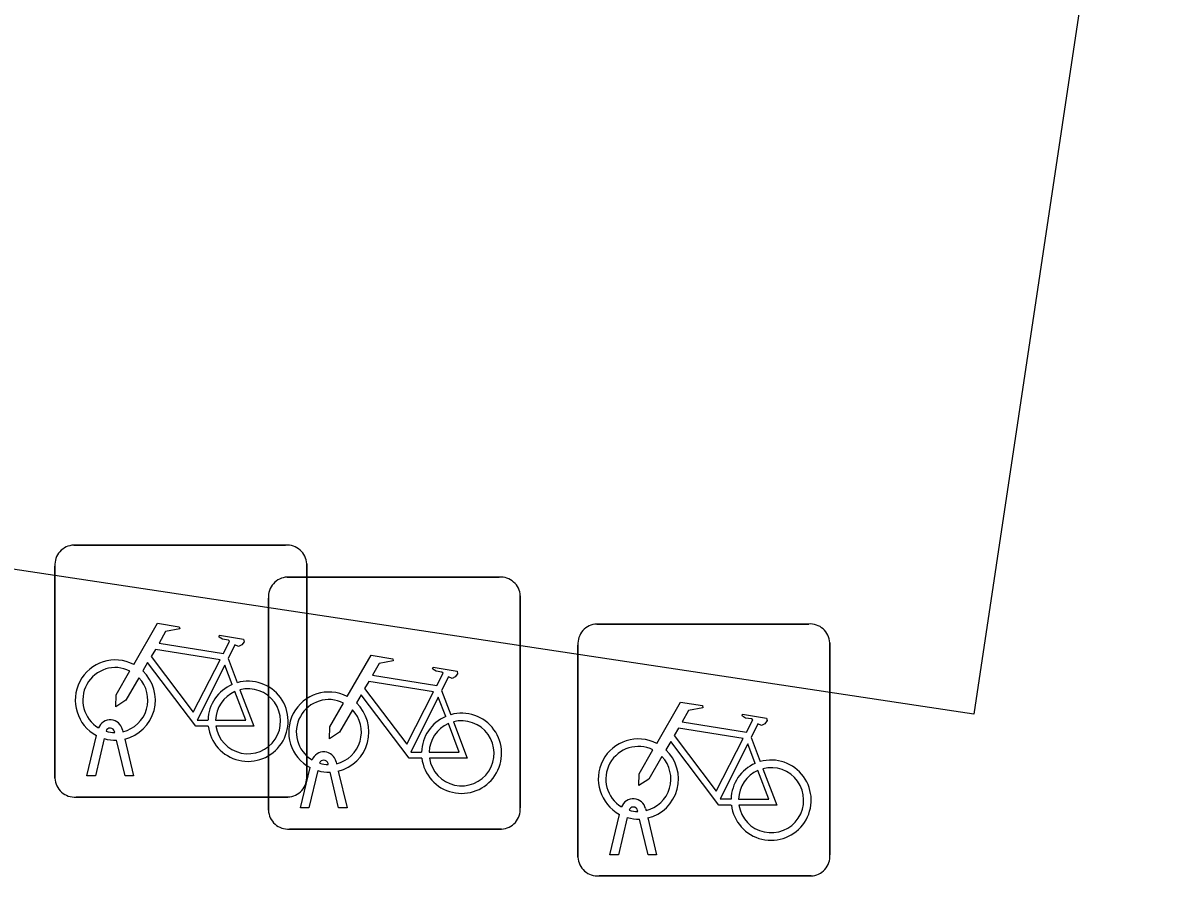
# Model space of a CAD drawing. Extents: x 163010 to 163853, y 382793 to 383982.
# Drawn here: x 163708.167 to 163712.729, y 383179.038 to 383182.421 of the extents above; entities that cross this region are included whole.
import ezdxf

# ---------------------------------------------------------------- set-up
doc = ezdxf.new("R2010")
doc.units = 0
doc.layers.add('IMGEO_Fietsenrek', color=7, linetype='Continuous')
doc.layers.add('IMGEO_Voetpad_open', color=7, linetype='Continuous')

msp = doc.modelspace()

# ---------------------------------------------------------------- linework, layer by layer
at = {"layer": 'IMGEO_Fietsenrek'}
for p, q in [((163708.3679, 383180.3505), (163709.2088, 383180.3505)), ((163709.2088, 383180.3505), (163708.3679, 383180.3505)), ((163708.2935, 383179.4259), (163708.2935, 383180.2668)), ((163708.2935, 383180.2668), (163708.2935, 383179.4259)), ((163709.2925, 383180.2761), (163709.2925, 383179.4352)), ((163709.2925, 383179.4352), (163709.2925, 383180.2761)), ((163709.2149, 383180.2235), (163710.0558, 383180.2235)), ((163710.0558, 383180.2235), (163709.2149, 383180.2235)), ((163709.1405, 383179.2989), (163709.1405, 383180.1398)), ((163709.1405, 383180.1398), (163709.1405, 383179.2989)), ((163710.1395, 383180.1491), (163710.1395, 383179.3082)), ((163710.1395, 383179.3082), (163710.1395, 383180.1491)), ((163710.4429, 383180.0375), (163711.2838, 383180.0375)), ((163711.2838, 383180.0375), (163710.4429, 383180.0375)), ((163710.3685, 383179.1129), (163710.3685, 383179.9538)), ((163710.3685, 383179.9538), (163710.3685, 383179.1129)), ((163711.3675, 383179.9631), (163711.3675, 383179.1222)), ((163711.3675, 383179.1222), (163711.3675, 383179.9631)), ((163708.9802, 383179.9002), (163709.0165, 383179.805)), ((163709.8272, 383179.7732), (163709.8635, 383179.678)), ((163708.4205, 383179.4353), (163708.4588, 383179.5953)), ((163708.4892, 383179.5831), (163708.4539, 383179.4353)), ((163708.5309, 383179.6069), (163708.5299, 383179.6112)), ((163708.5616, 383179.6184), (163708.5634, 383179.6105)), ((163708.5704, 383179.5813), (163708.6054, 383179.4353)), ((163711.0552, 383179.5872), (163711.0915, 383179.492)), ((163708.572, 383179.4353), (163708.5381, 383179.577)), ((163709.4086, 383179.4914), (163709.4104, 383179.4835)), ((163709.2675, 383179.3083), (163709.3058, 383179.4683)), ((163709.3362, 383179.4561), (163709.3009, 383179.3083)), ((163709.3779, 383179.4799), (163709.3769, 383179.4842)), ((163709.419, 383179.3083), (163709.3851, 383179.45)), ((163709.4174, 383179.4543), (163709.4524, 383179.3083)), ((163708.4539, 383179.4353), (163708.4205, 383179.4353)), ((163708.6054, 383179.4353), (163708.572, 383179.4353)), ((163709.2181, 383179.3515), (163708.3772, 383179.3515)), ((163708.3772, 383179.3515), (163709.2181, 383179.3515)), ((163709.3009, 383179.3083), (163709.2675, 383179.3083)), ((163709.4524, 383179.3083), (163709.419, 383179.3083)), ((163710.4955, 383179.1223), (163710.5338, 383179.2823)), ((163710.5642, 383179.2701), (163710.5289, 383179.1223)), ((163710.6059, 383179.2939), (163710.6049, 383179.2982)), ((163710.647, 383179.1223), (163710.6131, 383179.264)), ((163710.6366, 383179.3054), (163710.6384, 383179.2975)), ((163710.6454, 383179.2683), (163710.6804, 383179.1223)), ((163710.0651, 383179.2245), (163709.2242, 383179.2245)), ((163709.2242, 383179.2245), (163710.0651, 383179.2245)), ((163710.5289, 383179.1223), (163710.4955, 383179.1223)), ((163710.6804, 383179.1223), (163710.647, 383179.1223)), ((163711.2931, 383179.0385), (163710.4522, 383179.0385)), ((163710.4522, 383179.0385), (163711.2931, 383179.0385))]:
    msp.add_line(p, q, dxfattribs=at)
for points in [[(163708.6061, 383179.8772), (163708.7008, 383180.0407), (163708.787, 383180.0269), (163708.7887, 383180.0182), (163708.7326, 383180.0073), (163708.7064, 383179.962), (163708.9616, 383179.9212)], [(163708.9616, 383179.9212), (163708.9866, 383179.97), (163708.9815, 383179.974), (163708.9583, 383179.9777), (163708.9456, 383179.9852), (163708.9446, 383179.9883), (163708.9468, 383179.9929), (163709.0416, 383179.9778), (163709.0439, 383179.9675), (163709.0345, 383179.9551), (163709.0221, 383179.9487), (163709.0076, 383179.9549), (163708.9802, 383179.9002)], [(163708.9487, 383179.896), (163708.6919, 383179.937), (163708.6752, 383179.9082), (163708.8422, 383179.6879), (163708.9487, 383179.896)], [(163709.4531, 383179.7502), (163709.5478, 383179.9137), (163709.634, 383179.8999), (163709.6357, 383179.8912), (163709.5796, 383179.8803), (163709.5534, 383179.835), (163709.8086, 383179.7942)], [(163708.9018, 383179.6325), (163708.8521, 383179.6326), (163708.6614, 383179.8843), (163708.6424, 383179.8515)], [(163708.9967, 383179.798), (163708.9674, 383179.8748), (163708.858, 383179.6567), (163708.9007, 383179.6566)], [(163709.8086, 383179.7942), (163709.8336, 383179.843), (163709.8285, 383179.847), (163709.8053, 383179.8507), (163709.7926, 383179.8582), (163709.7916, 383179.8613), (163709.7938, 383179.8659), (163709.8886, 383179.8508), (163709.8909, 383179.8405), (163709.8815, 383179.8281), (163709.8691, 383179.8217), (163709.8546, 383179.8279), (163709.8272, 383179.7732)], [(163708.6268, 383179.8247), (163708.5752, 383179.7355), (163708.5353, 383179.7095), (163708.5365, 383179.757), (163708.591, 383179.8512)], [(163709.7957, 383179.769), (163709.5389, 383179.81), (163709.5222, 383179.7812), (163709.6892, 383179.5609), (163709.7957, 383179.769)], [(163708.9307, 383179.6565), (163709.0506, 383179.6563), (163709.0074, 383179.7699)], [(163709.0272, 383179.7768), (163709.0822, 383179.6322), (163708.9321, 383179.6325)], [(163709.4738, 383179.6977), (163709.4222, 383179.6085), (163709.3823, 383179.5825), (163709.3835, 383179.63), (163709.438, 383179.7242)], [(163709.7488, 383179.5055), (163709.6991, 383179.5056), (163709.5084, 383179.7573), (163709.4894, 383179.7245)], [(163709.8437, 383179.671), (163709.8144, 383179.7478), (163709.705, 383179.5297), (163709.7477, 383179.5296)], [(163710.6811, 383179.5642), (163710.7758, 383179.7277), (163710.862, 383179.7139), (163710.8637, 383179.7052), (163710.8076, 383179.6943), (163710.7814, 383179.649), (163711.0366, 383179.6082)], [(163711.0366, 383179.6082), (163711.0616, 383179.657), (163711.0565, 383179.661), (163711.0333, 383179.6647), (163711.0206, 383179.6722), (163711.0196, 383179.6753), (163711.0218, 383179.6799), (163711.1166, 383179.6648), (163711.1189, 383179.6545), (163711.1095, 383179.6421), (163711.0971, 383179.6357), (163711.0826, 383179.6419), (163711.0552, 383179.5872)], [(163709.7777, 383179.5295), (163709.8976, 383179.5293), (163709.8544, 383179.6429)], [(163709.8742, 383179.6498), (163709.9292, 383179.5052), (163709.7791, 383179.5055)], [(163711.0237, 383179.583), (163710.7669, 383179.624), (163710.7502, 383179.5952), (163710.9172, 383179.3749), (163711.0237, 383179.583)], [(163710.7018, 383179.5117), (163710.6502, 383179.4225), (163710.6103, 383179.3965), (163710.6115, 383179.444), (163710.666, 383179.5382)], [(163710.9768, 383179.3195), (163710.9271, 383179.3196), (163710.7364, 383179.5713), (163710.7174, 383179.5385)], [(163711.0717, 383179.485), (163711.0424, 383179.5618), (163710.933, 383179.3437), (163710.9757, 383179.3436)], [(163711.0057, 383179.3435), (163711.1256, 383179.3433), (163711.0824, 383179.4569)], [(163711.1022, 383179.4638), (163711.1572, 383179.3192), (163711.0071, 383179.3195)]]:
    msp.add_lwpolyline(points, dxfattribs=at)
for centre, radius, start, end in [((163708.3712, 383180.2726), 0.0779, 92.4484, 184.2845), ((163708.3712, 383180.2726), 0.0779, 92.4484, 184.2845), ((163709.2146, 383180.2728), 0.0779, 2.4484, 94.2845), ((163709.2146, 383180.2728), 0.0779, 2.4484, 94.2845), ((163709.2182, 383180.1456), 0.0779, 92.4484, 184.2845), ((163709.2182, 383180.1456), 0.0779, 92.4484, 184.2845), ((163710.0616, 383180.1458), 0.0779, 2.4484, 94.2845), ((163710.0616, 383180.1458), 0.0779, 2.4484, 94.2845), ((163710.4462, 383179.9596), 0.0779, 92.4484, 184.2845), ((163710.4462, 383179.9596), 0.0779, 92.4484, 184.2845), ((163711.2896, 383179.9598), 0.0779, 2.4484, 94.2845), ((163711.2896, 383179.9598), 0.0779, 2.4484, 94.2845), ((163708.5331, 383179.7359), 0.159, 62.6766, 242.1369), ((163708.5331, 383179.7359), 0.129, 63.3192, 238.903), ((163708.5331, 383179.7359), 0.129, 283.6043, 43.4302), ((163708.5331, 383179.7359), 0.159, 283.5766, 46.6042), ((163709.0597, 383179.6519), 0.159, 187.0065, 105.7708), ((163709.0597, 383179.6519), 0.159, 113.3408, 178.3217), ((163709.0597, 383179.6519), 0.129, 113.923, 177.9556), ((163709.0597, 383179.6519), 0.129, 188.6715, 104.5883), ((163709.3801, 383179.6089), 0.159, 62.6766, 242.1369), ((163709.3801, 383179.6089), 0.129, 63.3192, 238.903), ((163709.3801, 383179.6089), 0.159, 283.5766, 46.6042), ((163709.3801, 383179.6089), 0.129, 283.6043, 43.4302), ((163709.9067, 383179.5249), 0.159, 113.3408, 178.3217), ((163709.9067, 383179.5249), 0.159, 187.0065, 105.7708), ((163708.5129, 383179.6073), 0.0499, 12.8025, 158.6934), ((163709.9067, 383179.5249), 0.129, 113.923, 177.9556), ((163709.9067, 383179.5249), 0.129, 188.6715, 104.5883), ((163708.5331, 383179.7359), 0.159, 253.9967, 271.7867), ((163708.5129, 383179.6073), 0.0174, 12.8025, 163.4502), ((163708.5331, 383179.7359), 0.129, 253.415, 269.0204), ((163710.6081, 383179.4229), 0.159, 62.6766, 242.1369), ((163710.6081, 383179.4229), 0.129, 63.3192, 238.903), ((163710.6081, 383179.4229), 0.159, 283.5766, 46.6042), ((163709.3599, 383179.4803), 0.0499, 12.8025, 158.6934), ((163709.3599, 383179.4803), 0.0174, 12.8025, 163.4502), ((163710.6081, 383179.4229), 0.129, 283.6043, 43.4302), ((163711.1347, 383179.3389), 0.159, 187.0065, 105.7708), ((163709.3801, 383179.6089), 0.159, 253.9967, 271.7867), ((163709.3801, 383179.6089), 0.129, 253.415, 269.0204), ((163711.1347, 383179.3389), 0.159, 113.3408, 178.3217), ((163711.1347, 383179.3389), 0.129, 113.923, 177.9556), ((163711.1347, 383179.3389), 0.129, 188.6715, 104.5883), ((163708.3714, 383179.4292), 0.0779, 182.4484, 274.2845), ((163708.3714, 383179.4292), 0.0779, 182.4484, 274.2845), ((163709.2148, 383179.4294), 0.0779, 272.4484, 4.2845), ((163709.2148, 383179.4294), 0.0779, 272.4484, 4.2845), ((163710.0618, 383179.3024), 0.0779, 272.4484, 4.2845), ((163710.0618, 383179.3024), 0.0779, 272.4484, 4.2845), ((163710.5879, 383179.2943), 0.0499, 12.8025, 158.6934), ((163710.5879, 383179.2943), 0.0174, 12.8025, 163.4502), ((163709.2184, 383179.3022), 0.0779, 182.4484, 274.2845), ((163709.2184, 383179.3022), 0.0779, 182.4484, 274.2845), ((163710.6081, 383179.4229), 0.159, 253.9967, 271.7867), ((163710.6081, 383179.4229), 0.129, 253.415, 269.0204), ((163710.4464, 383179.1162), 0.0779, 182.4484, 274.2845), ((163710.4464, 383179.1162), 0.0779, 182.4484, 274.2845), ((163711.2898, 383179.1164), 0.0779, 272.4484, 4.2845), ((163711.2898, 383179.1164), 0.0779, 272.4484, 4.2845)]:
    msp.add_arc(centre, radius, start, end, dxfattribs=at)
at = {"layer": 'IMGEO_Voetpad_open'}
msp.add_lwpolyline([(163711.939, 383179.68), (163711.736, 383179.711), (163693.51, 383182.46), (163694.309, 383187.695), (163710.158, 383185.33), (163712.488, 383184.982), (163712.729, 383184.946), (163711.939, 383179.68)], dxfattribs=at)

doc.saveas('drawing.dxf')
